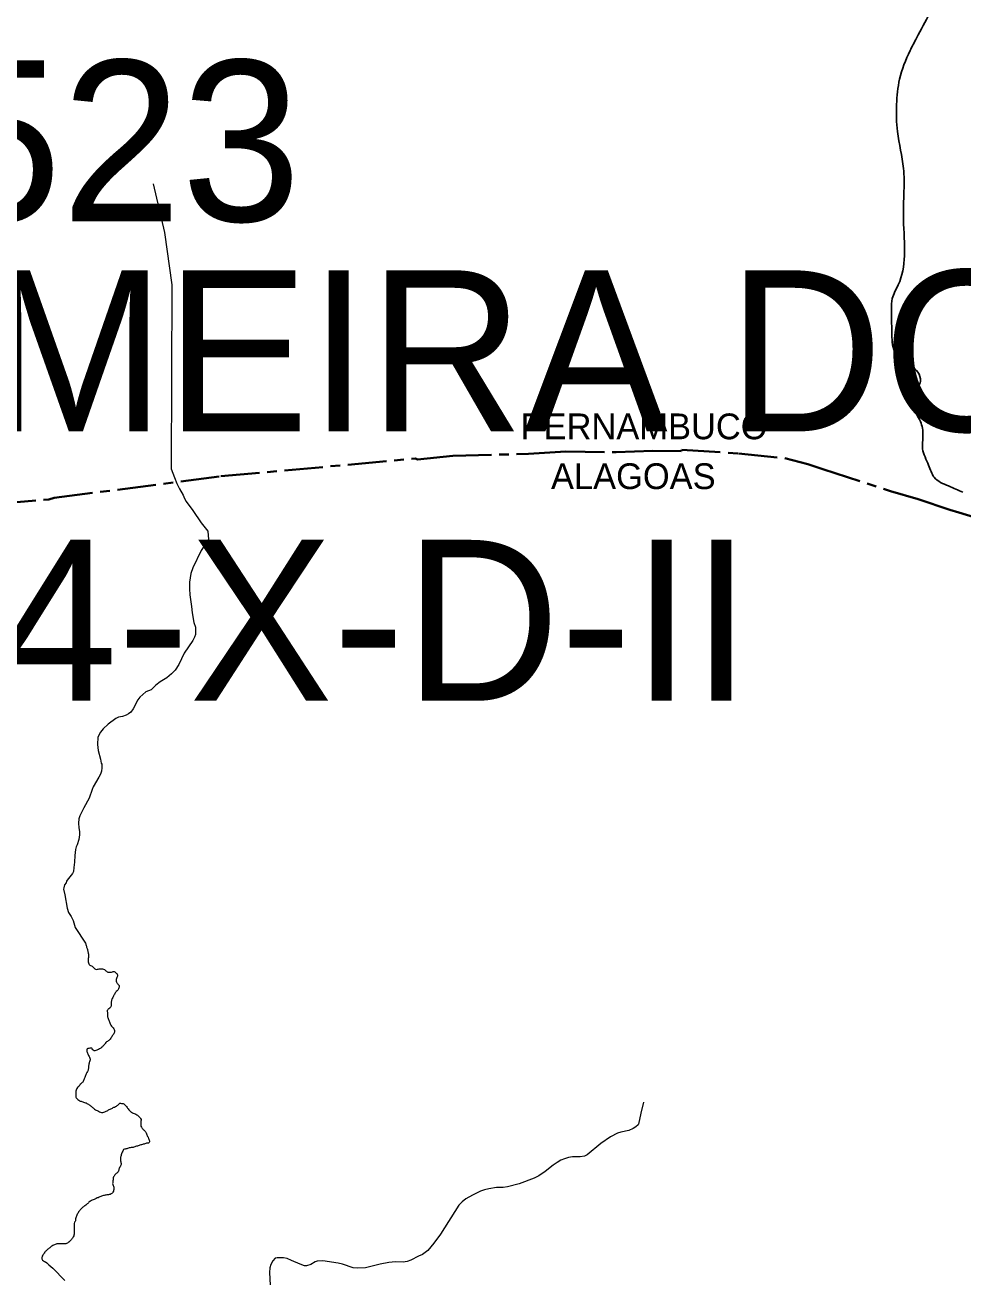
# Model space of a CAD drawing. Extents: x 553962 to 842807, y 8883888 to 9032388.
# Drawn here: x 611238 to 614151, y 8912510 to 8916398 of the extents above; entities that cross this region are included whole.
import ezdxf
from ezdxf.enums import TextEntityAlignment as Align

# ---------------------------------------------------------------- set-up
doc = ezdxf.new("R2010")
doc.units = 0
doc.header["$LTSCALE"] = 20
doc.linetypes.add('LONG_DASH_SHORT_DASH', pattern=[9.9, 6, -1.2, 1.5, -1.2])
doc.layers.add('6', color=7, linetype='Continuous', lineweight=13)

msp = doc.modelspace()

# ---------------------------------------------------------------- linework, layer by layer
at = {"layer": '6'}
for points in [[(611636.13, 8915904.74), (611670.96, 8915753.72), (611694.19, 8915591.08), (611691.89, 8915019.97), (611701.83, 8914992.61)], [(611701.83, 8914992.61), (611709.5, 8914973.91), (611717.8, 8914957.21), (611728.69, 8914937.82), (611733.33, 8914927.15), (611738.46, 8914917.82), (611758.71, 8914890.35), (611784.62, 8914852.28), (611805.36, 8914826.54), (611808.34, 8914799.74), (611808.34, 8914799.74), (611808.34, 8914799.74), (611808.34, 8914799.74), (611785.48, 8914766.09), (611759.29, 8914711.98), (611752.57, 8914694.67), (611748.77, 8914667.37), (611748.6, 8914646.53), (611749.81, 8914628.55), (611755.17, 8914591.84), (611757.05, 8914572.43), (611762.48, 8914542.95), (611767.8, 8914527.98), (611767.65, 8914505.52), (611764.23, 8914496.89), (611758.76, 8914486.87), (611732.25, 8914447.47), (611716.19, 8914412.06), (611704.3, 8914394.91), (611693.05, 8914382.79), (611678.88, 8914371.01), (611658.18, 8914357.92), (611644.02, 8914347.74), (611629.38, 8914333.38), (611613.35, 8914326.59), (611603.63, 8914319.11), (611594.75, 8914310.61), (611588.4, 8914302.72), (611574.13, 8914274.55), (611566.55, 8914264.41), (611559.3, 8914258.47), (611551.75, 8914254.4), (611540.97, 8914250.97), (611528.63, 8914248.74), (611519.93, 8914244.67), (611496.53, 8914227.08), (611480.87, 8914211.75), (611472.72, 8914201.97), (611463.84, 8914186.45), (611462.66, 8914163.81), (611465.05, 8914144.44), (611472.19, 8914118.48), (611474.63, 8914105.94), (611476.16, 8914102.01), (611476.43, 8914091.15), (611475.09, 8914081.08), (611472.12, 8914071.74), (611467.52, 8914062.37), (611449.61, 8914032.27), (611446.14, 8914024.22), (611437.66, 8913996.92), (611420.19, 8913966.81), (611420.19, 8913966.81), (611408.65, 8913942.13), (611405.16, 8913932.8)], [(611405.16, 8913932.8), (611404.32, 8913919.27), (611405.35, 8913904.79), (611407.16, 8913893.27), (611407.37, 8913883.21), (611405, 8913868.06), (611400.2, 8913852.25), (611396.63, 8913845.81), (611394.4, 8913837.14), (611392.37, 8913819.17), (611392.09, 8913798.33), (611389.33, 8913781.02), (611388.67, 8913768.93), (611385.8, 8913762.65), (611369.19, 8913742.15), (611367.31, 8913738.63), (611366.26, 8913734.26), (611360.86, 8913727.5), (611358.24, 8913718.04), (611357.91, 8913713.93), (611361.89, 8913696.85), (611368.59, 8913655.05), (611372.93, 8913641.59), (611381.16, 8913629.64), (611387.6, 8913616.93), (611394.28, 8913594.67), (611425.5, 8913546.97), (611427.96, 8913539.71)], [(611427.96, 8913539.71), (611428.73, 8913536.98), (611429.44, 8913534.25), (611430.02, 8913531.71), (611431.02, 8913529.39), (611431.87, 8913526.97), (611431.95, 8913525.19), (611432.74, 8913522.79), (611433.42, 8913520.06), (611433.83, 8913517.48), (611434.44, 8913514.99), (611435.07, 8913512.45), (611435.66, 8913509.5), (611435.67, 8913506.82), (611435.52, 8913504.26), (611434.91, 8913501.73), (611434.3, 8913499.17), (611433.76, 8913496.34), (611433.74, 8913493.76), (611433.83, 8913491.08), (611434.6, 8913488.22), (611435.44, 8913485.66), (611436.07, 8913482.52), (611437.47, 8913480.3), (611439.44, 8913478.31), (611441.83, 8913477.01), (611444.5, 8913476.36), (611446.78, 8913474.94), (611448.82, 8913472.93), (611450.7, 8913470.94), (611452.72, 8913468.86), (611454.9, 8913466.96), (611457.32, 8913465.68), (611460.36, 8913464.86), (611463.03, 8913465.22), (611465.52, 8913465.83), (611468.15, 8913466.4), (611470.87, 8913466.57), (611473.5, 8913466.59), (611476.18, 8913466.58), (611478.8, 8913466.45), (611481.66, 8913466.05), (611484.88, 8913464.21), (611487.08, 8913462.66), (611488.99, 8913460.97), (611491.19, 8913459.37), (611493.24, 8913457.66), (611495.61, 8913456.45), (611498.51, 8913455.98), (611501.05, 8913455.97), (611503.7, 8913456.19), (611506.49, 8913456.8), (611509.28, 8913457.74), (611511.96, 8913458.62), (611514.61, 8913458.36), (611517.07, 8913457.08), (611519.34, 8913455.51), (611521.25, 8913453.75), (611522.88, 8913451.8), (611523.75, 8913450.63)], [(611523.75, 8913450.63), (611525.44, 8913446.88), (611525.45, 8913444), (611524.63, 8913441.61), (611522.92, 8913439.49), (611521.73, 8913437.01), (611520.63, 8913434.06), (611520.62, 8913431.2), (611520.63, 8913428.11), (611521.63, 8913425.48), (611523.21, 8913423.26), (611524.93, 8913421.32), (611526.63, 8913419.47), (611528.38, 8913417.48), (611529.98, 8913415.4), (611530.8, 8913412.93), (611530.72, 8913409.88), (611529.83, 8913407.35), (611528.44, 8913404.84), (611527.3, 8913402.38), (611526.09, 8913400.06), (611523.89, 8913397.99), (611521.44, 8913396.43), (611519.7, 8913394.59), (611518.08, 8913392.34), (611516.78, 8913389.95), (611515.61, 8913387.51), (611514.36, 8913385.12), (611512.94, 8913382.59), (611511.57, 8913380.19), (611510.41, 8913377.75), (611508.87, 8913374.42), (611507.87, 8913371.88), (611507.1, 8913369.33), (611506.19, 8913366.7), (611505.42, 8913364.22), (611505.17, 8913361.66), (611505.21, 8913359.15), (611505.43, 8913356.31), (611505.81, 8913353.82), (611505.47, 8913351.17), (611504.24, 8913348.77), (611502.83, 8913346.66), (611501.11, 8913344.78), (611498.71, 8913342.85), (611496.46, 8913341.29), (611494.84, 8913339.33), (611493.59, 8913337.06), (611493.51, 8913334.45), (611493.77, 8913331.94), (611493.83, 8913328.85), (611493.82, 8913326.15), (611493.81, 8913323.62), (611493.84, 8913320.8), (611494.24, 8913317.99), (611495.06, 8913315.33), (611496.38, 8913312.06), (611497.25, 8913309.49), (611498.02, 8913306.88), (611499.05, 8913304.32), (611499.96, 8913301.99), (611501.05, 8913299.17), (611501.98, 8913296.36), (611503.08, 8913293.75), (611504.38, 8913291.44)], [(611504.38, 8913291.44), (611506.13, 8913289.12), (611507.78, 8913287.2), (611509.63, 8913285.26), (611511.54, 8913282.99), (611513.44, 8913280.59), (611515.32, 8913278.18), (611516.28, 8913275.69), (611516.22, 8913273.09), (611515.82, 8913270.48), (611515, 8913267.88), (611513.83, 8913265.14), (611512.23, 8913263.03), (611510.59, 8913260.84), (611508.99, 8913258.34), (611507.59, 8913255.64), (611505.88, 8913253), (611504.32, 8913250.98), (611502.56, 8913248.47), (611500.73, 8913246.26), (611498.74, 8913244.56), (611496.5, 8913242.94), (611494.12, 8913241.42), (611491.46, 8913239.59), (611489.37, 8913237.68), (611487.34, 8913235.2), (611485.62, 8913233.02), (611483.56, 8913230.54), (611481.84, 8913228.61), (611480.04, 8913226.58), (611478.25, 8913224.79), (611475.57, 8913222.22), (611473.4, 8913220.75), (611471.15, 8913219.36), (611468.87, 8913217.87), (611465.82, 8913216.31), (611462.95, 8913214.75)], [(611462.95, 8913214.75), (611460.6, 8913213.61), (611458.01, 8913212.65), (611455.22, 8913212.06), (611452.66, 8913212.39), (611450.45, 8913213.69), (611448.46, 8913215.55), (611446.83, 8913218), (611445.27, 8913220.01), (611441.82, 8913220.32), (611438.91, 8913220.24), (611436.19, 8913219.77), (611433.44, 8913219.01), (611431.02, 8913217.89), (611429.9, 8913215.48), (611429.89, 8913212.73), (611429.92, 8913210.06), (611430.6, 8913207.48), (611432.18, 8913205.05), (611433.49, 8913202.58), (611434.49, 8913200.08), (611435.52, 8913197.24), (611436.82, 8913194.7), (611438.47, 8913192.34), (611439.61, 8913189.57), (611439.96, 8913186.41), (611439.93, 8913183.65), (611439.64, 8913180.77), (611438.78, 8913178.33), (611437.75, 8913175.93), (611437.3, 8913173.35), (611436.71, 8913170.43), (611436.08, 8913167.78), (611435.49, 8913165.01), (611435.15, 8913161.99), (611434.98, 8913159.16), (611434.66, 8913154.27), (611434.66, 8913154.13), (611433.65, 8913152.42), (611432.89, 8913149.77), (611431.75, 8913147.44), (611430.21, 8913145.2), (611429.03, 8913143), (611427.7, 8913140.32), (611426.47, 8913137.68), (611425.62, 8913134.97), (611424.84, 8913132.13), (611423.99, 8913129.49), (611423.15, 8913127.11), (611421.96, 8913124.6), (611420.86, 8913122.1), (611420.06, 8913119.65), (611418.98, 8913117.03), (611417.4, 8913114.96), (611415.2, 8913113.41), (611413.16, 8913111.81), (611411.28, 8913110), (611409.62, 8913108.09), (611408.09, 8913105.92), (611406.44, 8913103.63), (611404.71, 8913101.48), (611402.42, 8913099.45), (611400.55, 8913097.71), (611398.92, 8913095.43), (611397.71, 8913092.6)], [(611395.67, 8913078.91), (611395.64, 8913076.52), (611395.66, 8913073.85), (611395.99, 8913071.14), (611396.21, 8913068.57), (611397, 8913066.04), (611398.53, 8913063.88), (611400.72, 8913062.2), (611402.52, 8913060.39), (611404.65, 8913058.64), (611406.91, 8913057.24), (611409.38, 8913056.11), (611411.93, 8913055.27), (611414.35, 8913054.46), (611417.42, 8913053.37), (611420.02, 8913052.66), (611422.66, 8913051.77), (611425.48, 8913050.88), (611428.12, 8913050.08), (611430.38, 8913048.98), (611432.56, 8913047.65), (611434.69, 8913046.22), (611437.3, 8913044.62), (611439.41, 8913043.02), (611441.71, 8913041.34), (611443.75, 8913039.72), (611445.66, 8913038.06), (611448, 8913036.24), (611449.91, 8913034.52), (611452.06, 8913032.57), (611454.1, 8913030.89), (611456.47, 8913029.27), (611459.31, 8913027.68), (611461.84, 8913026.6), (611464.26, 8913025.35), (611466.63, 8913024.23), (611469.63, 8913022.69), (611472.23, 8913021.56), (611475.09, 8913020.98), (611477.67, 8913020.61), (611480.19, 8913020.6), (611482.93, 8913021.6), (611485.42, 8913022.63), (611487.72, 8913023.62), (611490.15, 8913024.46), (611492.77, 8913025.66), (611495.1, 8913026.96), (611497.14, 8913028.47), (611499.45, 8913029.9), (611501.95, 8913031.3), (611504.55, 8913031.98), (611507.19, 8913032.72), (611509.24, 8913034.28), (611511.48, 8913035.95), (611513.95, 8913036.94), (611516.77, 8913037.44), (611519.29, 8913038.64), (611519.96, 8913038.79), (611522.26, 8913040.06), (611524.47, 8913041.77), (611526.36, 8913043.53), (611528.05, 8913045.77), (611529.91, 8913047.74), (611532.3, 8913049.03), (611534.8, 8913049.15)], [(611397.71, 8913092.6), (611396.84, 8913089.76), (611396.36, 8913087.22), (611396, 8913084.48), (611395.72, 8913081.88), (611395.68, 8913079.24), (611395.67, 8913078.91)], [(611534.8, 8913049.15), (611537.27, 8913048.75), (611539.99, 8913048.51), (611542.53, 8913048.34), (611544.75, 8913047.05), (611546.92, 8913045.13), (611548.72, 8913043.38), (611551.06, 8913041.3), (611552.75, 8913039.45), (611555.11, 8913036.44), (611556.78, 8913034.24), (611558.45, 8913031.54), (611560.29, 8913029.1), (611562.45, 8913026.78), (611564.59, 8913024.64), (611566.63, 8913022.83), (611568.78, 8913021.29), (611571.41, 8913019.71), (611574.14, 8913018.65), (611576.97, 8913017.74), (611579.61, 8913016.68), (611582.37, 8913015.05)], [(613159.06, 8913052.47), (613150.65, 8913018.89), (613143.32, 8912984.72), (613141.79, 8912982.17), (613134.97, 8912975.67), (613126.55, 8912970.51), (613113.2, 8912965.09), (613088.68, 8912959.41), (613077.55, 8912955.87), (613056.75, 8912945.09), (613026.39, 8912924.22), (612984.27, 8912889.49), (612975.35, 8912885.04), (612961.97, 8912882.69), (612949.27, 8912883.33), (612938.17, 8912882.86), (612926.27, 8912880.38), (612913.6, 8912876.69), (612902.48, 8912872.25), (612890.56, 8912865.49), (612878.01, 8912856.88), (612853.61, 8912836.77), (612833.42, 8912823.53), (612819.29, 8912816.91), (612772.42, 8912799.45), (612736.7, 8912790.14), (612723.19, 8912787.57), (612701.78, 8912787.22), (612677.97, 8912783.86), (612664.52, 8912780.43), (612652.69, 8912776.29), (612628.12, 8912764.01), (612606.58, 8912751.93), (612595.15, 8912743.02), (612585.71, 8912732.61), (612528.24, 8912642.77), (612507.37, 8912614.49), (612488.65, 8912591.9), (612472.17, 8912579.6), (612459.57, 8912574.27), (612436.44, 8912561.69), (612424.56, 8912558.2), (612412.66, 8912555.74), (612388.06, 8912556.35), (612367.43, 8912554.24), (612341.25, 8912549.16), (612295.19, 8912537.68), (612271.41, 8912536.9), (612257.15, 8912538.11), (612223.74, 8912549.14), (612210.28, 8912552.58), (612162.67, 8912559.73), (612144.87, 8912558.7), (612138.76, 8912556.29), (612125.4, 8912548.76), (612112.29, 8912544.69), (612105.99, 8912544.64), (612092.78, 8912549.06), (612065.92, 8912561.35), (612052.39, 8912566.59), (612041.24, 8912568.77), (612020.6, 8912568.74), (612015.39, 8912567.73), (612007.66, 8912559.95), (612001.2, 8912548.02)], [(611582.37, 8913015.05), (611585.27, 8913013.14), (611587.69, 8913011.87), (611589.75, 8913010.27), (611591.81, 8913008.37), (611593.59, 8913006.23), (611595.19, 8913004.17), (611596.82, 8913001.79), (611598.24, 8912998.86), (611598.5, 8912996.24), (611598.03, 8912993.68), (611597.56, 8912991.21), (611597.52, 8912988.66), (611597.47, 8912985.64), (611597.43, 8912982.9), (611597.48, 8912980.39), (611598.01, 8912977.91), (611599.36, 8912975.47), (611600.74, 8912973.36), (611602.47, 8912971.01), (611604.09, 8912968.92), (611606.22, 8912967.15), (611608.24, 8912965.66), (611610.01, 8912963.72), (611611.57, 8912961.63), (611613.06, 8912959.35), (611614.37, 8912957.11), (611615.53, 8912954.4), (611616.7, 8912951.55), (611617.81, 8912948.73), (611618.8, 8912946.43), (611619.99, 8912943.54), (611621.46, 8912939.93), (611622.58, 8912937.39), (611623.5, 8912934.92), (611624.22, 8912932.32), (611624.39, 8912929.38), (611623.51, 8912927), (611621.09, 8912925.62), (611618.26, 8912925.2), (611615.69, 8912924.87), (611613.07, 8912924.1), (611610.42, 8912923.31), (611607.69, 8912922.44), (611604.83, 8912921.83), (611602.37, 8912921.23), (611599.79, 8912920.55), (611597.26, 8912920), (611594.74, 8912918.99), (611592.22, 8912917.85), (611589.62, 8912916.97), (611586.9, 8912916.32), (611583.88, 8912915.68), (611581.18, 8912914.96), (611578.79, 8912913.99), (611576.19, 8912912.99), (611573.68, 8912912.3), (611570.78, 8912911.95), (611567.53, 8912911.61), (611564.63, 8912910.82), (611561.92, 8912910.3), (611559.5, 8912909.68), (611556.68, 8912908.89), (611554.11, 8912908.14), (611551.57, 8912907.57)], [(611551.57, 8912907.57), (611549.11, 8912906.84), (611546.49, 8912906.43), (611544.1, 8912905.33), (611542.33, 8912903.24), (611541.32, 8912900.84), (611540.1, 8912897.77), (611539.17, 8912895.37), (611538.1, 8912892.1), (611536.95, 8912889.46), (611536.21, 8912886.6), (611535.78, 8912883.97), (611534.94, 8912881.61), (611534.42, 8912879.05), (611534.37, 8912875.92), (611534.46, 8912873.11), (611534.85, 8912870.23), (611535.53, 8912867.5), (611535.94, 8912864.71), (611536.21, 8912862.1), (611536.17, 8912859.51), (611535.41, 8912856.93), (611534.37, 8912854.55), (611533.11, 8912851.83), (611531.82, 8912849.5), (611530.6, 8912846.95), (611529.72, 8912844.31), (611529.07, 8912841.88), (611528.2, 8912838.97), (611526.92, 8912836.29), (611525.45, 8912834.07), (611523.23, 8912832.37), (611521.2, 8912830.72), (611519.2, 8912829.16), (611517.3, 8912827.16), (611515.81, 8912825.12), (611514.41, 8912822.96)], [(611514.41, 8912822.96), (611513.22, 8912820.56), (611512.09, 8912818.06), (611511.65, 8912814.78), (611511.27, 8912811.7), (611510.86, 8912808.56), (611510.43, 8912805.73), (611510.26, 8912802.58), (611510.22, 8912799.67), (611510.77, 8912797.09), (611511.6, 8912794.17), (611512.63, 8912791.51), (611513.54, 8912789), (611513.72, 8912786.4), (611513.68, 8912783.78), (611513.59, 8912780.85), (611513.29, 8912778.19), (611512.38, 8912775.78), (611511.01, 8912773.32), (611509.47, 8912771.11), (611507.38, 8912769.1), (611505.17, 8912767.65), (611502.68, 8912766.23), (611499.85, 8912765.35), (611497, 8912764.93), (611494.37, 8912764.62), (611491.82, 8912764.29), (611489.29, 8912763.84), (611486.73, 8912763.42), (611484.2, 8912763.04), (611481.5, 8912762.64), (611478.41, 8912761.79), (611475.94, 8912760.8), (611473.16, 8912759.72), (611470.25, 8912758.4), (611467.9, 8912757.18), (611465.24, 8912755.97), (611462.33, 8912755), (611459.43, 8912753.85), (611457.22, 8912752.37), (611454.87, 8912751.02), (611452.55, 8912750.09), (611449.94, 8912749.27), (611446.92, 8912748.22), (611444.37, 8912747), (611441.51, 8912745.58), (611439.16, 8912744.28), (611436.51, 8912742.45), (611434.76, 8912740.41), (611433.3, 8912738.3), (611431.26, 8912736.55), (611429.37, 8912734.91), (611426.64, 8912732.69), (611424.24, 8912731.12), (611421.61, 8912729.17), (611419.45, 8912727.64), (611417.39, 8912726.12), (611415.06, 8912724.33), (611413.19, 8912722.47), (611411.39, 8912720.72), (611409.73, 8912718.56), (611407.85, 8912716.14), (611406.02, 8912713.79), (611404.46, 8912711.55), (611403.06, 8912709.03)], [(611403.06, 8912709.03), (611401.62, 8912706.77), (611400.35, 8912704.33), (611399.24, 8912701.78), (611397.96, 8912698.77), (611396.88, 8912696.16), (611395.57, 8912693.15), (611394.71, 8912690.25), (611394.55, 8912687.46), (611394.33, 8912684.43), (611393.42, 8912682.02), (611392.08, 8912679.47), (611390.91, 8912676.12), (611390.41, 8912673.45), (611390.42, 8912670.79), (611390.6, 8912668.14), (611390.9, 8912665.32), (611390.88, 8912662.03), (611390.84, 8912659.26), (611390.8, 8912656.5), (611390.76, 8912653.81), (611390.72, 8912651.21), (611390.68, 8912648.43), (611390.66, 8912645.47), (611390.62, 8912642.63), (611390.12, 8912639.78), (611389.23, 8912637.15), (611387.91, 8912634.5), (611386.71, 8912632.21), (611385.07, 8912629.69), (611383.53, 8912627.64), (611381.98, 8912625.63), (611380.25, 8912623.76), (611378.28, 8912621.92), (611376.34, 8912620.2), (611374.25, 8912618.51), (611373.66, 8912618.05)], [(611373.66, 8912618.05), (611371.89, 8912616.67), (611369.56, 8912615.08), (611367.29, 8912613.8), (611364.77, 8912612.87), (611362.12, 8912612.13), (611359.28, 8912612.16), (611356.48, 8912612.2), (611353.89, 8912612.24), (611351.19, 8912612.27), (611348.28, 8912612.31), (611345.32, 8912612.35), (611342.58, 8912612.39), (611340.05, 8912612.43), (611337.23, 8912612.37), (611334.33, 8912611.53), (611331.67, 8912610.24), (611329.21, 8912609.52), (611326.35, 8912608.49), (611324.17, 8912607.23), (611321.58, 8912605.69), (611319.36, 8912603.91), (611317.23, 8912602.07), (611315.02, 8912600.35), (611312.91, 8912598.83), (611310.75, 8912597.18), (611308.71, 8912595.71), (611306.57, 8912593.92), (611304.56, 8912592.27), (611302.76, 8912590.33), (611301.03, 8912588.34), (611299.3, 8912586.4), (611297.47, 8912584.1), (611296.05, 8912581.7), (611294.66, 8912579.51), (611293.2, 8912577.27), (611291.7, 8912574.72), (611290.94, 8912572.28), (611290.44, 8912569.65), (611290.25, 8912566.52), (611290.24, 8912565.55)], [(611290.24, 8912565.55), (611292.4, 8912562.38), (611298.27, 8912557.57), (611301.32, 8912556.63), (611305.31, 8912553.88), (611312.09, 8912547.11), (611324.87, 8912537.03), (611361.23, 8912499.14)], [(612001.2, 8912548.02), (611998.81, 8912537.69), (611997.77, 8912523.32), (611998.86, 8912484.24)]]:
    msp.add_lwpolyline(points, dxfattribs=at)
at = {"layer": '6', "linetype": 'LONG_DASH_SHORT_DASH', "lineweight": 35}
for points in [[(611152.08, 8914910.66), (611312.03, 8914924.76), (611328.8, 8914929.53), (611846.54, 8914996.45), (612450.81, 8915051.67), (612456.55, 8915048.81), (612566.74, 8915060.36), (612801.43, 8915066.26)], [(612801.43, 8915066.26), (612801.43, 8915066.26), (612917.55, 8915073.65), (613074.07, 8915071.32), (613187.26, 8915075.44), (613275.3, 8915075.06), (613277.56, 8915078.35), (613454.23, 8915067.67), (613598.17, 8915052.73), (613669.09, 8915033.79), (613716.17, 8915018.82), (613926.03, 8914950.06), (614011.91, 8914925.22), (614110.38, 8914892.22), (614138.03, 8914884.05), (614349.79, 8914819.3)]]:
    msp.add_lwpolyline(points, dxfattribs=at)
at = {"layer": '6', "lineweight": 25}
msp.add_spline([(614150.82, 8914946.84), (614106.02, 8914966.51), (614061.66, 8914993.4), (614044.19, 8915031.04), (614025.37, 8915082.12), (614026.71, 8915123.79), (614018.65, 8915166.81), (613997.14, 8915212.51), (614001.17, 8915255.53), (614018.65, 8915291.82), (614010.58, 8915320.05), (613970.25, 8915350.97), (613939.34, 8915383.23), (613929.93, 8915445.07), (613928.58, 8915514.97), (613931.27, 8915548.57), (613950.09, 8915590.98), (613968.91, 8915681.09), (613966.22, 8915794.06), (613967.56, 8915882.82), (613966.22, 8915952.76), (613947.4, 8916067.08), (613944.71, 8916151.81), (613954.12, 8916229.81), (613986.38, 8916318.58), (614006.55, 8916357.58), (614089.98, 8916512.33)], degree=3, dxfattribs=at)

# ---------------------------------------------------------------- texts
at = {"layer": '6'}
for s, p in [('MI-1523', (609642.57, 8915788.65)), ('(PALMEIRA DOS ÍNDIOS)', (609629.99, 8915136.29)), ('SC-24-X-D-II', (609629.99, 8914299.23))]:
    msp.add_text(s, height=500, dxfattribs=at).set_placement(p)
for s, p in [('PERNAMBUCO', (613160.61, 8915111.61)), ('ALAGOAS', (613127.07, 8914956.9))]:
    msp.add_text(s, height=80, dxfattribs=at).set_placement(p, align=Align.CENTER)

doc.saveas('drawing.dxf')
